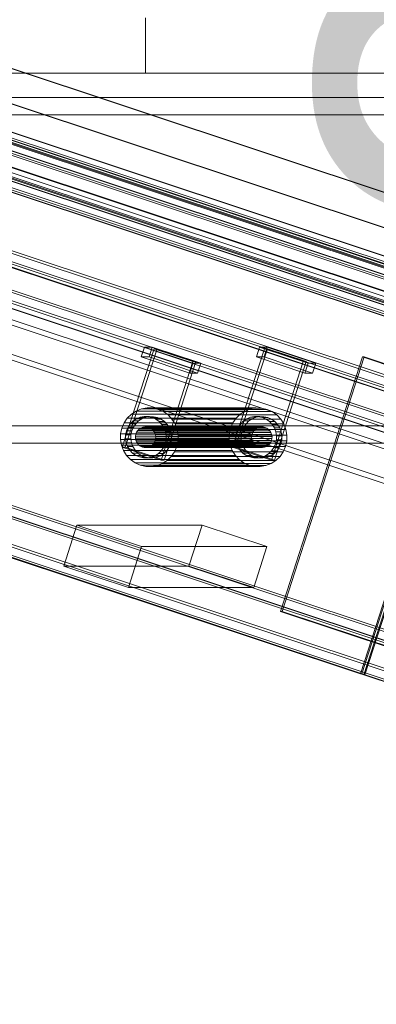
# Model space of a CAD drawing. Header units: millimetres. Extents: x -4395 to 65662, y -65530 to 6847.
# Tile 829 of 1034: x 23927 to 24134, y 725 to 1295. Entities that reach past the tile are written whole.
import ezdxf

# ---------------------------------------------------------------- set-up
doc = ezdxf.new("R2010")
doc.units = ezdxf.units.MM
for name, color, linetype, lineweight in [('COTAS_O', 1, 'Continuous', 0), ('COTAS_P', 1, 'Continuous', 0), ('lateral_briquetadora', 7, 'Continuous', 0), ('lateral_C07', 7, 'Continuous', 0)]:
    doc.layers.add(name, color=color, linetype=linetype, lineweight=lineweight)
doc.dimstyles.new('R19_100', dxfattribs={"dimtxt": 250, "dimasz": 150, "dimexe": 150, "dimexo": 80, "dimgap": 100, "dimtad": 1, "dimtih": 1, "dimtoh": 1, "dimdsep": 46, "dimcen": 0.09, "dimadec": 0, "dimazin": 0, "dimtfac": 1, "dimtdec": 4, "dimtofl": 0, "dimtmove": 0, "dimatfit": 3, "dimfxl": 1, "dimtolj": 1, "dimtzin": 0, "dimarcsym": 0})

# ---------------------------------------------------------------- blocks, each defined once
blk = doc.blocks.new('DIM_R33_4')
at = {"layer": 'COTAS_P'}
for p, q in [((15248.37, 1279.09), (24311.82, 4109.09)), ((24311.82, 4109.09), (24155.23, 4107.34)), ((24311.82, 4109.09), (24182.05, 4021.43)), ((24580.07, 3250), (24311.82, 4109.09)), ((15248.37, 1279.09), (15378.14, 1366.76)), ((15248.37, 1279.09), (15404.97, 1280.85)), ((15516.62, 420), (15248.37, 1279.09))]:
    blk.add_line(p, q, dxfattribs=at)
blk.add_text('9495 P', height=250, rotation=17.3406, dxfattribs=at).set_placement((19750.29, 2789.55))
blk = doc.blocks.new('DIM_R33_27')
at = {"layer": 'COTAS_O'}
for p, q in [((23750.07, 2330), (24450.07, 2330)), ((24450.07, 2330), (24405.07, 2180)), ((24450.07, 0), (24450.07, 2330)), ((24450.07, 2330), (24495.07, 2180)), ((24450.07, 0), (24405.07, 150)), ((24450.07, 0), (24495.07, 150)), ((23750.07, 0), (24450.07, 0))]:
    blk.add_line(p, q, dxfattribs=at)
blk.add_text('2330 O', height=250, rotation=90, dxfattribs=at).set_placement((24350.07, 1165))

msp = doc.modelspace()

# ---------------------------------------------------------------- linework, layer by layer
at = {"layer": 'lateral_briquetadora'}
for p, q in [((24000.067, 1296), (24000.067, 1264)), ((23750.067, 1264), (25950.067, 1264)), ((23750.067, 1264), (24150.067, 1264)), ((24980.067, 1264), (24000.067, 1264)), ((23750.067, 1250), (25950.067, 1250)), ((23900.067, 1250), (25800.067, 1250)), ((23900.067, 1250), (24150.067, 1250)), ((23750.067, 1240), (25950.067, 1240)), ((23900.067, 1240), (25800.067, 1240)), ((23750.067, 1060), (25950.067, 1060)), ((23900.067, 1060), (25800.067, 1060)), ((23900.067, 1050), (25800.067, 1050))]:
    msp.add_line(p, q, dxfattribs=at)
at = {"layer": 'lateral_C07'}
for p, q in [((20042.533, 2535.254), (26489.775, 393.296)), ((26490.293, 393.296), (20043.051, 2535.254)), ((20104.181, 2535.254), (26551.422, 393.296)), ((26551.94, 393.296), (20104.699, 2535.254)), ((19976.507, 2520.65), (26536.084, 341.372)), ((26596.523, 341.372), (20036.946, 2520.65)), ((26535.165, 338.52), (19975.588, 2517.799)), ((20036.027, 2517.799), (26595.604, 338.52)), ((26479.053, 360.032), (20031.811, 2501.989)), ((20032.329, 2501.989), (26479.571, 360.032)), ((26540.7, 360.032), (20093.459, 2501.989)), ((20093.977, 2501.989), (26541.218, 360.032)), ((20041.117, 2496.028), (26469.636, 360.291)), ((26530.075, 360.291), (20101.556, 2496.028)), ((26468.717, 357.44), (20040.198, 2493.177)), ((20100.637, 2493.177), (26529.156, 357.44)), ((19884.41, 2478.743), (26575.045, 255.924)), ((26579.362, 255.924), (19888.727, 2478.743)), ((19952.619, 2478.743), (26643.254, 255.924)), ((26647.571, 255.924), (19956.936, 2478.743)), ((20062.929, 2483.847), (26435.28, 366.77)), ((26442.705, 366.77), (20070.354, 2483.847)), ((20126.649, 2483.847), (26499, 366.77)), ((26506.425, 366.77), (20134.074, 2483.847)), ((26573.206, 250.221), (19882.571, 2473.041)), ((19886.889, 2473.041), (26577.524, 250.221)), ((26641.416, 250.221), (19950.781, 2473.041)), ((19955.098, 2473.041), (26645.733, 250.221)), ((26433.442, 361.068), (20061.091, 2478.144)), ((20068.516, 2478.144), (26440.867, 361.068)), ((26497.162, 361.068), (20124.811, 2478.144)), ((20132.236, 2478.144), (26504.587, 361.068)), ((19881.652, 2470.19), (26572.287, 247.37)), ((26572.978, 247.37), (19882.343, 2470.19)), ((19953.488, 2470.19), (26644.123, 247.37)), ((26644.814, 247.37), (19954.179, 2470.19)), ((19944.954, 2422.758), (26504.531, 243.48)), ((26564.97, 243.48), (20005.393, 2422.758)), ((26503.612, 240.628), (19944.035, 2419.907)), ((20004.474, 2419.907), (26564.051, 240.628)), ((19841.522, 2345.686), (26532.157, 122.867)), ((26536.474, 122.867), (19845.839, 2345.686)), ((19909.732, 2345.686), (26600.367, 122.867)), ((26604.684, 122.867), (19914.049, 2345.686)), ((26530.319, 117.164), (19839.684, 2339.984)), ((19840.375, 2339.984), (26531.01, 117.164)), ((19844.001, 2339.984), (26534.636, 117.164)), ((26598.529, 117.164), (19907.894, 2339.984)), ((26602.155, 117.164), (19911.52, 2339.984)), ((19912.211, 2339.984), (26602.846, 117.164)), ((23066.395, 1485.78), (24187.878, 1113.191)), ((24188.569, 1113.191), (23067.086, 1485.78)), ((24192.195, 1113.191), (23070.712, 1485.78)), ((23134.605, 1485.78), (24256.088, 1113.191)), ((23138.231, 1485.78), (24259.714, 1113.191)), ((24260.405, 1113.191), (23138.922, 1485.78)), ((24186.04, 1107.489), (23064.557, 1480.078)), ((23068.874, 1480.078), (24190.357, 1107.489)), ((24254.25, 1107.489), (23132.767, 1480.078)), ((23137.084, 1480.078), (24258.567, 1107.489)), ((24124.466, 916.457), (23002.983, 1289.046)), ((23003.674, 1289.046), (24125.157, 916.457)), ((24196.302, 916.457), (23074.819, 1289.046)), ((23075.51, 1289.046), (24196.993, 916.457)), ((24124.466, 916.457), (24187.878, 1113.191)), ((24188.569, 1113.191), (24125.157, 916.457)), ((24126.339, 915.835), (24189.75, 1112.569)), ((24127.029, 915.835), (24190.441, 1112.569)), ((23997.542, 1099.847), (23999.38, 1105.549)), ((24003.87, 1105.549), (23999.38, 1105.549)), ((23999.38, 1105.549), (24027.464, 1096.219)), ((24002.032, 1099.847), (24003.87, 1105.549)), ((24031.954, 1096.219), (24003.87, 1105.549)), ((24064.197, 1099.847), (24066.035, 1105.549)), ((24070.525, 1105.549), (24066.035, 1105.549)), ((24066.035, 1105.549), (24094.119, 1096.219)), ((24068.687, 1099.847), (24070.525, 1105.549)), ((24098.609, 1096.219), (24070.525, 1105.549)), ((23986.571, 1047.592), (24004.951, 1104.616)), ((23988.298, 1047.592), (24006.678, 1104.616)), ((24025.626, 1090.517), (23997.542, 1099.847)), ((23997.542, 1099.847), (24002.032, 1099.847)), ((24002.032, 1099.847), (24030.116, 1090.517)), ((24006.678, 1104.616), (24004.951, 1104.616)), ((24004.951, 1104.616), (24027.418, 1097.152)), ((24029.145, 1097.152), (24006.678, 1104.616)), ((24050.464, 1047.592), (24068.844, 1104.616)), ((24052.19, 1047.592), (24070.571, 1104.616)), ((24092.281, 1090.517), (24064.197, 1099.847)), ((24064.197, 1099.847), (24068.687, 1099.847)), ((24068.687, 1099.847), (24096.771, 1090.517)), ((24070.571, 1104.616), (24068.844, 1104.616)), ((24068.844, 1104.616), (24091.311, 1097.152)), ((24093.038, 1097.152), (24070.571, 1104.616)), ((24078.07, 952.571), (24125.552, 1099.884)), ((24079.106, 952.571), (24126.588, 1099.884)), ((24126.588, 1099.884), (24125.552, 1099.884)), ((24125.552, 1099.884), (24228.526, 1065.673)), ((24229.562, 1065.673), (24126.588, 1099.884)), ((24009.038, 1040.128), (24027.418, 1097.152)), ((24029.145, 1097.152), (24010.765, 1040.128)), ((24025.626, 1090.517), (24027.464, 1096.219)), ((24027.418, 1097.152), (24029.145, 1097.152)), ((24027.464, 1096.219), (24031.954, 1096.219)), ((24031.954, 1096.219), (24030.116, 1090.517)), ((24072.931, 1040.128), (24091.311, 1097.152)), ((24093.038, 1097.152), (24074.658, 1040.128)), ((24091.311, 1097.152), (24093.038, 1097.152)), ((24092.281, 1090.517), (24094.119, 1096.219)), ((24094.119, 1096.219), (24098.609, 1096.219)), ((24098.609, 1096.219), (24096.771, 1090.517)), ((24030.116, 1090.517), (24025.626, 1090.517)), ((24096.771, 1090.517), (24092.281, 1090.517)), ((23989.453, 1064.431), (23991.824, 1066.736)), ((23991.824, 1066.736), (23994.593, 1068.527)), ((24054.853, 1066.736), (23991.824, 1066.736)), ((23994.593, 1068.527), (23997.652, 1069.735)), ((24057.622, 1068.527), (23994.593, 1068.527)), ((23997.652, 1069.735), (24000.884, 1070.314)), ((24060.681, 1069.735), (23997.652, 1069.735)), ((24000.884, 1070.314), (24004.166, 1070.242)), ((24063.913, 1070.314), (24000.884, 1070.314)), ((24004.166, 1070.242), (24007.371, 1069.521)), ((24067.195, 1070.242), (24004.166, 1070.242)), ((24007.371, 1069.521), (24010.376, 1068.179)), ((24070.4, 1069.521), (24007.371, 1069.521)), ((24010.376, 1068.179), (24013.065, 1066.267)), ((24073.405, 1068.179), (24010.376, 1068.179)), ((24013.065, 1066.267), (24015.335, 1063.86)), ((24076.094, 1066.267), (24013.065, 1066.267)), ((24054.853, 1066.736), (24052.482, 1064.431)), ((24057.622, 1068.527), (24054.853, 1066.736)), ((24060.681, 1069.735), (24057.622, 1068.527)), ((24063.913, 1070.314), (24060.681, 1069.735)), ((24067.195, 1070.242), (24063.913, 1070.314)), ((24070.4, 1069.521), (24067.195, 1070.242)), ((24073.405, 1068.179), (24070.4, 1069.521)), ((24076.094, 1066.267), (24073.405, 1068.179)), ((24078.364, 1063.86), (24076.094, 1066.267)), ((23986.249, 1058.651), (23987.571, 1061.701)), ((23987.571, 1061.701), (23989.453, 1064.431)), ((24050.6, 1061.701), (23987.571, 1061.701)), ((24052.482, 1064.431), (23989.453, 1064.431)), ((23989.877, 1059.249), (23991.206, 1061.176)), ((23991.206, 1061.176), (23992.879, 1062.803)), ((23994.314, 1061.176), (23991.206, 1061.176)), ((23992.879, 1062.803), (23994.833, 1064.067)), ((23995.988, 1062.803), (23992.879, 1062.803)), ((23994.314, 1061.176), (23992.985, 1059.249)), ((23995.988, 1062.803), (23994.314, 1061.176)), ((23994.833, 1064.067), (23996.993, 1064.92)), ((23997.942, 1064.067), (23994.833, 1064.067)), ((23997.942, 1064.067), (23995.988, 1062.803)), ((23996.993, 1064.92), (23999.275, 1065.329)), ((24000.101, 1064.92), (23996.993, 1064.92)), ((24000.101, 1064.92), (23997.942, 1064.067)), ((23999.275, 1065.329), (24001.591, 1065.278)), ((24002.383, 1065.329), (23999.275, 1065.329)), ((24002.383, 1065.329), (24000.101, 1064.92)), ((24001.591, 1065.278), (24003.853, 1064.769)), ((24004.699, 1065.278), (24001.591, 1065.278)), ((24004.699, 1065.278), (24002.383, 1065.329)), ((24003.853, 1064.769), (24005.974, 1063.821)), ((24006.962, 1064.769), (24003.853, 1064.769)), ((24006.962, 1064.769), (24004.699, 1065.278)), ((24005.974, 1063.821), (24007.872, 1062.472)), ((24009.083, 1063.821), (24005.974, 1063.821)), ((24009.083, 1063.821), (24006.962, 1064.769)), ((24007.872, 1062.472), (24009.475, 1060.773)), ((24010.981, 1062.472), (24007.872, 1062.472)), ((24010.981, 1062.472), (24009.083, 1063.821)), ((24009.475, 1060.773), (24010.72, 1058.789)), ((24012.583, 1060.773), (24009.475, 1060.773)), ((24012.583, 1060.773), (24010.981, 1062.472)), ((24013.828, 1058.789), (24012.583, 1060.773)), ((24015.335, 1063.86), (24017.099, 1061.05)), ((24078.364, 1063.86), (24015.335, 1063.86)), ((24017.099, 1061.05), (24018.289, 1057.944)), ((24080.128, 1061.05), (24017.099, 1061.05)), ((24050.6, 1061.701), (24049.278, 1058.651)), ((24052.482, 1064.431), (24050.6, 1061.701)), ((24053.769, 1059.249), (24055.098, 1061.176)), ((24055.098, 1061.176), (24056.772, 1062.803)), ((24058.206, 1061.176), (24055.098, 1061.176)), ((24056.772, 1062.803), (24058.726, 1064.067)), ((24059.88, 1062.803), (24056.772, 1062.803)), ((24058.206, 1061.176), (24056.878, 1059.249)), ((24059.88, 1062.803), (24058.206, 1061.176)), ((24058.726, 1064.067), (24060.885, 1064.92)), ((24061.834, 1064.067), (24058.726, 1064.067)), ((24061.834, 1064.067), (24059.88, 1062.803)), ((24060.885, 1064.92), (24063.167, 1065.329)), ((24063.994, 1064.92), (24060.885, 1064.92)), ((24063.994, 1064.92), (24061.834, 1064.067)), ((24063.167, 1065.329), (24065.484, 1065.278)), ((24066.275, 1065.329), (24063.167, 1065.329)), ((24066.275, 1065.329), (24063.994, 1064.92)), ((24065.484, 1065.278), (24067.746, 1064.769)), ((24068.592, 1065.278), (24065.484, 1065.278)), ((24068.592, 1065.278), (24066.275, 1065.329)), ((24067.746, 1064.769), (24069.867, 1063.821)), ((24070.854, 1064.769), (24067.746, 1064.769)), ((24070.854, 1064.769), (24068.592, 1065.278)), ((24069.867, 1063.821), (24071.765, 1062.472)), ((24072.975, 1063.821), (24069.867, 1063.821)), ((24072.975, 1063.821), (24070.854, 1064.769)), ((24071.765, 1062.472), (24073.367, 1060.773)), ((24074.873, 1062.472), (24071.765, 1062.472)), ((24074.873, 1062.472), (24072.975, 1063.821)), ((24073.367, 1060.773), (24074.613, 1058.789)), ((24076.476, 1060.773), (24073.367, 1060.773)), ((24076.476, 1060.773), (24074.873, 1062.472)), ((24077.721, 1058.789), (24076.476, 1060.773)), ((24080.128, 1061.05), (24078.364, 1063.86)), ((24081.318, 1057.944), (24080.128, 1061.05)), ((23985.467, 1052.065), (23985.539, 1055.397)), ((23985.539, 1055.397), (23986.249, 1058.651)), ((24048.568, 1055.397), (23985.539, 1055.397)), ((23986.249, 1058.651), (24049.278, 1058.651)), ((23988.392, 1052.447), (23988.442, 1054.799)), ((23988.442, 1054.799), (23988.944, 1057.096)), ((23991.551, 1054.799), (23988.442, 1054.799)), ((23988.944, 1057.096), (23989.877, 1059.249)), ((23988.944, 1057.096), (23992.052, 1057.096)), ((23992.985, 1059.249), (23989.877, 1059.249)), ((23991.551, 1054.799), (23991.5, 1052.447)), ((23992.052, 1057.096), (23991.551, 1054.799)), ((23992.985, 1059.249), (23992.052, 1057.096)), ((23994.112, 1052.906), (23994.137, 1054.081)), ((23994.137, 1054.081), (23994.388, 1055.23)), ((24061.483, 1054.081), (23994.137, 1054.081)), ((23994.388, 1055.23), (23994.854, 1056.306)), ((23994.388, 1055.23), (24061.734, 1055.23)), ((23994.854, 1056.306), (23995.519, 1057.27)), ((24062.201, 1056.306), (23994.854, 1056.306)), ((23995.519, 1057.27), (23996.356, 1058.083)), ((24062.865, 1057.27), (23995.519, 1057.27)), ((23996.356, 1058.083), (23997.333, 1058.715)), ((24063.702, 1058.083), (23996.356, 1058.083)), ((23997.333, 1058.715), (23998.412, 1059.142)), ((24064.679, 1058.715), (23997.333, 1058.715)), ((23998.412, 1059.142), (23999.553, 1059.346)), ((24065.759, 1059.142), (23998.412, 1059.142)), ((23999.553, 1059.346), (24000.712, 1059.321)), ((24066.899, 1059.346), (23999.553, 1059.346)), ((24000.712, 1059.321), (24001.843, 1059.066)), ((24068.058, 1059.321), (24000.712, 1059.321)), ((24001.843, 1059.066), (24002.903, 1058.593)), ((24069.189, 1059.066), (24001.843, 1059.066)), ((24002.903, 1058.593), (24003.852, 1057.918)), ((24070.249, 1058.593), (24002.903, 1058.593)), ((24003.852, 1057.918), (24004.653, 1057.068)), ((24071.198, 1057.918), (24003.852, 1057.918)), ((24004.653, 1057.068), (24005.276, 1056.076)), ((24072, 1057.068), (24004.653, 1057.068)), ((24005.276, 1056.076), (24005.696, 1054.98)), ((24072.622, 1056.076), (24005.276, 1056.076)), ((24005.696, 1054.98), (24005.897, 1053.822)), ((24073.042, 1054.98), (24005.696, 1054.98)), ((24010.72, 1058.789), (24011.56, 1056.597)), ((24013.828, 1058.789), (24010.72, 1058.789)), ((24011.56, 1056.597), (24011.963, 1054.28)), ((24014.668, 1056.597), (24011.56, 1056.597)), ((24011.963, 1054.28), (24011.912, 1051.928)), ((24015.071, 1054.28), (24011.963, 1054.28)), ((24014.668, 1056.597), (24013.828, 1058.789)), ((24015.071, 1054.28), (24014.668, 1056.597)), ((24015.02, 1051.928), (24015.071, 1054.28)), ((24018.289, 1057.944), (24018.859, 1054.662)), ((24081.318, 1057.944), (24018.289, 1057.944)), ((24018.859, 1054.662), (24018.788, 1051.33)), ((24081.888, 1054.662), (24018.859, 1054.662)), ((24048.568, 1055.397), (24048.497, 1052.065)), ((24049.278, 1058.651), (24048.568, 1055.397)), ((24052.285, 1052.447), (24052.335, 1054.799)), ((24052.335, 1054.799), (24052.836, 1057.096)), ((24055.443, 1054.799), (24052.335, 1054.799)), ((24052.836, 1057.096), (24053.769, 1059.249)), ((24052.836, 1057.096), (24055.945, 1057.096)), ((24056.878, 1059.249), (24053.769, 1059.249)), ((24055.443, 1054.799), (24055.393, 1052.447)), ((24055.945, 1057.096), (24055.443, 1054.799)), ((24056.878, 1059.249), (24055.945, 1057.096)), ((24061.483, 1054.081), (24061.458, 1052.906)), ((24061.734, 1055.23), (24061.483, 1054.081)), ((24062.201, 1056.306), (24061.734, 1055.23)), ((24062.865, 1057.27), (24062.201, 1056.306)), ((24063.702, 1058.083), (24062.865, 1057.27)), ((24064.679, 1058.715), (24063.702, 1058.083)), ((24065.759, 1059.142), (24064.679, 1058.715)), ((24066.899, 1059.346), (24065.759, 1059.142)), ((24068.058, 1059.321), (24066.899, 1059.346)), ((24069.189, 1059.066), (24068.058, 1059.321)), ((24070.249, 1058.593), (24069.189, 1059.066)), ((24071.198, 1057.918), (24070.249, 1058.593)), ((24072, 1057.068), (24071.198, 1057.918)), ((24072.622, 1056.076), (24072, 1057.068)), ((24073.042, 1054.98), (24072.622, 1056.076)), ((24073.243, 1053.822), (24073.042, 1054.98)), ((24074.613, 1058.789), (24075.453, 1056.597)), ((24077.721, 1058.789), (24074.613, 1058.789)), ((24075.453, 1056.597), (24075.855, 1054.28)), ((24078.561, 1056.597), (24075.453, 1056.597)), ((24075.855, 1054.28), (24075.805, 1051.928)), ((24078.963, 1054.28), (24075.855, 1054.28)), ((24078.561, 1056.597), (24077.721, 1058.789)), ((24078.963, 1054.28), (24078.561, 1056.597)), ((24078.913, 1051.928), (24078.963, 1054.28)), ((24081.888, 1054.662), (24081.318, 1057.944)), ((24081.817, 1051.33), (24081.888, 1054.662)), ((23986.038, 1048.784), (23985.467, 1052.065)), ((24048.497, 1052.065), (23985.467, 1052.065)), ((23987.228, 1045.678), (23986.038, 1048.784)), ((24049.067, 1048.784), (23986.038, 1048.784)), ((23988.795, 1050.131), (23988.392, 1052.447)), ((23991.5, 1052.447), (23988.392, 1052.447)), ((23989.635, 1047.938), (23988.795, 1050.131)), ((23991.903, 1050.131), (23988.795, 1050.131)), ((23991.5, 1052.447), (23991.903, 1050.131)), ((23991.903, 1050.131), (23992.743, 1047.938)), ((23994.313, 1051.747), (23994.112, 1052.906)), ((24061.458, 1052.906), (23994.112, 1052.906)), ((23994.733, 1050.651), (23994.313, 1051.747)), ((24061.659, 1051.747), (23994.313, 1051.747)), ((23995.356, 1049.659), (23994.733, 1050.651)), ((24062.079, 1050.651), (23994.733, 1050.651)), ((23996.157, 1048.809), (23995.356, 1049.659)), ((24062.702, 1049.659), (23995.356, 1049.659)), ((23997.106, 1048.135), (23996.157, 1048.809)), ((24063.503, 1048.809), (23996.157, 1048.809)), ((24003.654, 1048.644), (24002.677, 1048.012)), ((24004.49, 1049.457), (24003.654, 1048.644)), ((24071, 1048.644), (24003.654, 1048.644)), ((24005.155, 1050.421), (24004.49, 1049.457)), ((24071.837, 1049.457), (24004.49, 1049.457)), ((24005.621, 1051.498), (24005.155, 1050.421)), ((24072.501, 1050.421), (24005.155, 1050.421)), ((24005.872, 1052.646), (24005.621, 1051.498)), ((24072.968, 1051.498), (24005.621, 1051.498)), ((24005.897, 1053.822), (24005.872, 1052.646)), ((24073.218, 1052.646), (24005.872, 1052.646)), ((24073.243, 1053.822), (24005.897, 1053.822)), ((24011.411, 1049.632), (24010.478, 1047.478)), ((24011.912, 1051.928), (24011.411, 1049.632)), ((24014.519, 1049.632), (24011.411, 1049.632)), ((24015.02, 1051.928), (24011.912, 1051.928)), ((24013.586, 1047.478), (24014.519, 1049.632)), ((24014.519, 1049.632), (24015.02, 1051.928)), ((24018.788, 1051.33), (24018.077, 1048.077)), ((24081.817, 1051.33), (24018.788, 1051.33)), ((24048.497, 1052.065), (24049.067, 1048.784)), ((24049.067, 1048.784), (24050.257, 1045.678)), ((24052.687, 1050.131), (24052.285, 1052.447)), ((24055.393, 1052.447), (24052.285, 1052.447)), ((24053.527, 1047.938), (24052.687, 1050.131)), ((24055.795, 1050.131), (24052.687, 1050.131)), ((24055.393, 1052.447), (24055.795, 1050.131)), ((24055.795, 1050.131), (24056.635, 1047.938)), ((24061.458, 1052.906), (24061.659, 1051.747)), ((24061.659, 1051.747), (24062.079, 1050.651)), ((24062.079, 1050.651), (24062.702, 1049.659)), ((24062.702, 1049.659), (24063.503, 1048.809)), ((24063.503, 1048.809), (24064.452, 1048.135)), ((24070.023, 1048.012), (24071, 1048.644)), ((24071, 1048.644), (24071.837, 1049.457)), ((24071.837, 1049.457), (24072.501, 1050.421)), ((24072.501, 1050.421), (24072.968, 1051.498)), ((24072.968, 1051.498), (24073.218, 1052.646)), ((24073.218, 1052.646), (24073.243, 1053.822)), ((24075.303, 1049.632), (24074.37, 1047.478)), ((24075.805, 1051.928), (24075.303, 1049.632)), ((24078.412, 1049.632), (24075.303, 1049.632)), ((24078.913, 1051.928), (24075.805, 1051.928)), ((24077.479, 1047.478), (24078.412, 1049.632)), ((24078.412, 1049.632), (24078.913, 1051.928)), ((24081.106, 1048.077), (24081.817, 1051.33)), ((24009.038, 1040.128), (23986.571, 1047.592)), ((23986.571, 1047.592), (23988.298, 1047.592)), ((23988.992, 1042.867), (23987.228, 1045.678)), ((24050.257, 1045.678), (23987.228, 1045.678)), ((23988.298, 1047.592), (24010.765, 1040.128)), ((23991.262, 1040.46), (23988.992, 1042.867)), ((24052.021, 1042.867), (23988.992, 1042.867)), ((23990.88, 1045.954), (23989.635, 1047.938)), ((23992.743, 1047.938), (23989.635, 1047.938)), ((23992.482, 1044.255), (23990.88, 1045.954)), ((23993.988, 1045.954), (23990.88, 1045.954)), ((23994.38, 1042.906), (23992.482, 1044.255)), ((23995.59, 1044.255), (23992.482, 1044.255)), ((23992.743, 1047.938), (23993.988, 1045.954)), ((23993.988, 1045.954), (23995.59, 1044.255)), ((23996.501, 1041.959), (23994.38, 1042.906)), ((23997.489, 1042.906), (23994.38, 1042.906)), ((23995.59, 1044.255), (23997.489, 1042.906)), ((23998.167, 1047.661), (23997.106, 1048.135)), ((24064.452, 1048.135), (23997.106, 1048.135)), ((23997.489, 1042.906), (23999.61, 1041.959)), ((23999.298, 1047.407), (23998.167, 1047.661)), ((24065.513, 1047.661), (23998.167, 1047.661)), ((24000.456, 1047.381), (23999.298, 1047.407)), ((24066.644, 1047.407), (23999.298, 1047.407)), ((24001.597, 1047.586), (24000.456, 1047.381)), ((24067.802, 1047.381), (24000.456, 1047.381)), ((24002.677, 1048.012), (24001.597, 1047.586)), ((24068.943, 1047.586), (24001.597, 1047.586)), ((24070.023, 1048.012), (24002.677, 1048.012)), ((24007.475, 1043.924), (24005.521, 1042.66)), ((24009.149, 1045.551), (24007.475, 1043.924)), ((24010.584, 1043.924), (24007.475, 1043.924)), ((24008.63, 1042.66), (24010.584, 1043.924)), ((24010.478, 1047.478), (24009.149, 1045.551)), ((24012.257, 1045.551), (24009.149, 1045.551)), ((24013.586, 1047.478), (24010.478, 1047.478)), ((24010.584, 1043.924), (24012.257, 1045.551)), ((24012.257, 1045.551), (24013.586, 1047.478)), ((24016.756, 1045.026), (24014.873, 1042.296)), ((24018.077, 1048.077), (24016.756, 1045.026)), ((24079.785, 1045.026), (24016.756, 1045.026)), ((24081.106, 1048.077), (24018.077, 1048.077)), ((24050.257, 1045.678), (24052.021, 1042.867)), ((24072.931, 1040.128), (24050.464, 1047.592)), ((24050.464, 1047.592), (24052.19, 1047.592)), ((24052.021, 1042.867), (24054.291, 1040.46)), ((24052.19, 1047.592), (24074.658, 1040.128)), ((24054.772, 1045.954), (24053.527, 1047.938)), ((24056.635, 1047.938), (24053.527, 1047.938)), ((24056.375, 1044.255), (24054.772, 1045.954)), ((24057.881, 1045.954), (24054.772, 1045.954)), ((24058.273, 1042.906), (24056.375, 1044.255)), ((24059.483, 1044.255), (24056.375, 1044.255)), ((24056.635, 1047.938), (24057.881, 1045.954)), ((24057.881, 1045.954), (24059.483, 1044.255)), ((24060.394, 1041.959), (24058.273, 1042.906)), ((24061.381, 1042.906), (24058.273, 1042.906)), ((24059.483, 1044.255), (24061.381, 1042.906)), ((24061.381, 1042.906), (24063.502, 1041.959)), ((24064.452, 1048.135), (24065.513, 1047.661)), ((24065.513, 1047.661), (24066.644, 1047.407)), ((24066.644, 1047.407), (24067.802, 1047.381)), ((24067.802, 1047.381), (24068.943, 1047.586)), ((24068.943, 1047.586), (24070.023, 1048.012)), ((24071.368, 1043.924), (24069.414, 1042.66)), ((24073.042, 1045.551), (24071.368, 1043.924)), ((24074.476, 1043.924), (24071.368, 1043.924)), ((24072.522, 1042.66), (24074.476, 1043.924)), ((24074.37, 1047.478), (24073.042, 1045.551)), ((24076.15, 1045.551), (24073.042, 1045.551)), ((24077.479, 1047.478), (24074.37, 1047.478)), ((24074.476, 1043.924), (24076.15, 1045.551)), ((24076.15, 1045.551), (24077.479, 1047.478)), ((24077.902, 1042.296), (24079.785, 1045.026)), ((24079.785, 1045.026), (24081.106, 1048.077)), ((23993.951, 1038.549), (23991.262, 1040.46)), ((24054.291, 1040.46), (23991.262, 1040.46)), ((23996.955, 1037.207), (23993.951, 1038.549)), ((24056.98, 1038.549), (23993.951, 1038.549)), ((23998.763, 1041.45), (23996.501, 1041.959)), ((23999.61, 1041.959), (23996.501, 1041.959)), ((24000.16, 1036.486), (23996.955, 1037.207)), ((24059.985, 1037.207), (23996.955, 1037.207)), ((24001.08, 1041.399), (23998.763, 1041.45)), ((24001.872, 1041.45), (23998.763, 1041.45)), ((23999.61, 1041.959), (24001.872, 1041.45)), ((24003.362, 1041.807), (24001.08, 1041.399)), ((24004.188, 1041.399), (24001.08, 1041.399)), ((24001.872, 1041.45), (24004.188, 1041.399)), ((24005.521, 1042.66), (24003.362, 1041.807)), ((24006.47, 1041.807), (24003.362, 1041.807)), ((24006.675, 1036.992), (24003.442, 1036.413)), ((24004.188, 1041.399), (24006.47, 1041.807)), ((24008.63, 1042.66), (24005.521, 1042.66)), ((24006.47, 1041.807), (24008.63, 1042.66)), ((24009.734, 1038.2), (24006.675, 1036.992)), ((24069.704, 1036.992), (24006.675, 1036.992)), ((24010.765, 1040.128), (24009.038, 1040.128)), ((24012.502, 1039.991), (24009.734, 1038.2)), ((24072.763, 1038.2), (24009.734, 1038.2)), ((24014.873, 1042.296), (24012.502, 1039.991)), ((24075.531, 1039.991), (24012.502, 1039.991)), ((24077.902, 1042.296), (24014.873, 1042.296)), ((24054.291, 1040.46), (24056.98, 1038.549)), ((24056.98, 1038.549), (24059.985, 1037.207)), ((24059.985, 1037.207), (24063.189, 1036.486)), ((24062.656, 1041.45), (24060.394, 1041.959)), ((24063.502, 1041.959), (24060.394, 1041.959)), ((24064.973, 1041.399), (24062.656, 1041.45)), ((24065.764, 1041.45), (24062.656, 1041.45)), ((24063.502, 1041.959), (24065.764, 1041.45)), ((24067.254, 1041.807), (24064.973, 1041.399)), ((24068.081, 1041.399), (24064.973, 1041.399)), ((24065.764, 1041.45), (24068.081, 1041.399)), ((24066.471, 1036.413), (24069.704, 1036.992)), ((24069.414, 1042.66), (24067.254, 1041.807)), ((24070.363, 1041.807), (24067.254, 1041.807)), ((24068.081, 1041.399), (24070.363, 1041.807)), ((24072.522, 1042.66), (24069.414, 1042.66)), ((24069.704, 1036.992), (24072.763, 1038.2)), ((24070.363, 1041.807), (24072.522, 1042.66)), ((24072.763, 1038.2), (24075.531, 1039.991)), ((24074.658, 1040.128), (24072.931, 1040.128)), ((24075.531, 1039.991), (24077.902, 1042.296)), ((24003.442, 1036.413), (24000.16, 1036.486)), ((24063.189, 1036.486), (24000.16, 1036.486)), ((24066.471, 1036.413), (24003.442, 1036.413)), ((24063.189, 1036.486), (24066.471, 1036.413)), ((23952.653, 978.799), (23960.312, 1002.559)), ((24032.838, 1002.559), (23960.312, 1002.559)), ((23960.312, 1002.559), (23997.757, 990.119)), ((24025.18, 978.799), (24032.838, 1002.559)), ((24070.283, 990.119), (24032.838, 1002.559)), ((23990.098, 966.359), (23997.757, 990.119)), ((23997.757, 990.119), (24070.283, 990.119)), ((24070.283, 990.119), (24062.625, 966.359)), ((23990.098, 966.359), (23952.653, 978.799)), ((23952.653, 978.799), (24025.18, 978.799)), ((24025.18, 978.799), (24062.625, 966.359)), ((24062.625, 966.359), (23990.098, 966.359)), ((24181.044, 918.36), (24078.07, 952.571)), ((24078.07, 952.571), (24079.106, 952.571)), ((24079.106, 952.571), (24182.08, 918.36)), ((24125.157, 916.457), (24124.466, 916.457)), ((25247.822, 543.246), (24126.339, 915.835)), ((24126.339, 915.835), (24127.029, 915.835)), ((24127.029, 915.835), (25248.513, 543.246))]:
    msp.add_line(p, q, dxfattribs=at)

# ---------------------------------------------------------------- dimensions: what is measured, and where the dimension line sits
at = {"layer": 'COTAS_O'}
dim = msp.add_aligned_dim(p1=(23750.067, 0), p2=(23750.067, 2330), distance=-700, text='<> O', dimstyle='R19_100', dxfattribs=at)
dim.commit()
dim.dimension.update_dxf_attribs({"geometry": 'DIM_R33_27', "text_midpoint": (24450.067, 1165)})
at = {"layer": 'COTAS_P'}
dim = msp.add_aligned_dim(p1=(15516.618, 420), p2=(24580.067, 3250), distance=900, text='<> P', dimstyle='R19_100', dxfattribs=at)
dim.commit()
dim.dimension.update_dxf_attribs({"geometry": 'DIM_R33_4', "text_midpoint": (19780.096, 2694.095)})

doc.saveas('drawing.dxf')
